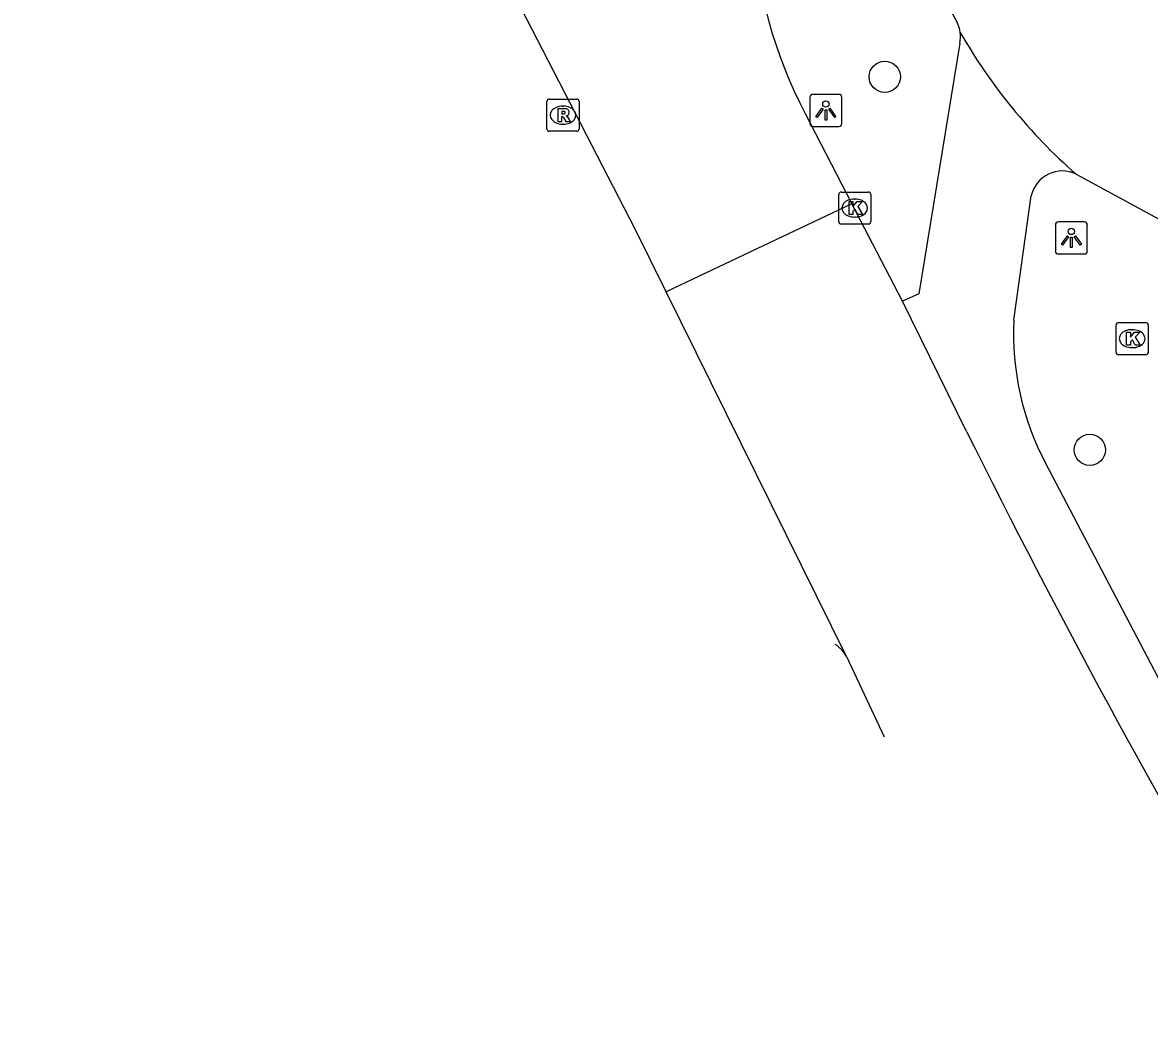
# Model space of a CAD drawing. Extents: x 158797 to 159887, y 384318 to 385255.
# Drawn here: x 159448.7 to 159483.81, y 384335.2 to 384366.21 of the extents above; entities that cross this region are included whole.
import ezdxf

# ---------------------------------------------------------------- set-up
doc = ezdxf.new("R2010")
doc.units = 0
for name, color, linetype in [('IMGEO_Boom', 7, 'Continuous'), ('IMGEO_Kolk', 7, 'Continuous'), ('IMGEO_Lichtpunt', 7, 'Continuous'), ('IMGEO_Parkeervlak_open', 7, 'Continuous'), ('IMGEO_Rijbaan_lokaal_gesloten', 7, 'Continuous'), ('IMGEO_Rijbaan_lokaal_open', 7, 'Continuous'), ('IMGEO_Rioolput', 7, 'Continuous'), ('IMGEO_Voetgangersgebied_gesloten', 7, 'Continuous')]:
    doc.layers.add(name, color=color, linetype=linetype)

msp = doc.modelspace()

# ---------------------------------------------------------------- linework, layer by layer
at = {"layer": 'IMGEO_Boom'}
for centre in [(159475.561, 384364.524), (159481.948, 384352.908)]:
    msp.add_circle(centre, 0.489, dxfattribs=at)
at = {"layer": 'IMGEO_Kolk'}
for p, q in [((159474.125, 384360.011), (159474.125, 384360.863)), ((159474.2, 384360.937), (159475.052, 384360.937)), ((159475.126, 384360.863), (159475.126, 384360.011)), ((159474.613, 384360.717), (159474.638, 384360.717)), ((159474.636, 384360.157), (159474.611, 384360.157)), ((159475.052, 384359.937), (159474.2, 384359.937)), ((159482.766, 384355.944), (159482.766, 384356.796)), ((159482.841, 384356.87), (159483.693, 384356.87)), ((159483.254, 384356.65), (159483.279, 384356.65)), ((159483.767, 384356.796), (159483.767, 384355.944)), ((159483.277, 384356.09), (159483.252, 384356.09)), ((159483.693, 384355.87), (159482.841, 384355.87))]:
    msp.add_line(p, q, dxfattribs=at)
for points in [[(159474.125, 384360.011), (159474.125, 384360.863)], [(159474.2, 384360.937), (159475.052, 384360.937)], [(159475.126, 384360.863), (159475.126, 384360.011)], [(159474.446, 384360.637), (159474.569, 384360.637), (159474.569, 384360.486), (159474.699, 384360.637), (159474.863, 384360.637), (159474.717, 384360.486), (159474.87, 384360.237), (159474.718, 384360.237), (159474.633, 384360.401), (159474.569, 384360.334), (159474.569, 384360.237), (159474.446, 384360.237), (159474.446, 384360.637)], [(159475.052, 384359.937), (159474.2, 384359.937)], [(159482.766, 384355.944), (159482.766, 384356.796)], [(159482.841, 384356.87), (159483.693, 384356.87)], [(159483.767, 384356.796), (159483.767, 384355.944)], [(159483.087, 384356.57), (159483.21, 384356.57), (159483.21, 384356.419), (159483.34, 384356.57), (159483.504, 384356.57), (159483.358, 384356.419), (159483.511, 384356.17), (159483.359, 384356.17), (159483.274, 384356.334), (159483.21, 384356.267), (159483.21, 384356.17), (159483.087, 384356.17), (159483.087, 384356.57)], [(159483.693, 384355.87), (159482.841, 384355.87)]]:
    msp.add_lwpolyline(points, dxfattribs=at)
for centre, start, end in [((159474.202, 384360.861), 91.552, 178.448), ((159474.202, 384360.861), 91.552, 178.448), ((159475.05, 384360.861), 1.552, 88.448), ((159475.05, 384360.861), 1.552, 88.448), ((159474.202, 384360.013), 181.552, 268.448), ((159474.202, 384360.013), 181.552, 268.448), ((159475.05, 384360.013), 271.552, 358.448), ((159475.05, 384360.013), 271.552, 358.448), ((159482.843, 384356.794), 91.552, 178.448), ((159482.843, 384356.794), 91.552, 178.448), ((159483.691, 384356.794), 1.552, 88.448), ((159483.691, 384356.794), 1.552, 88.448), ((159482.843, 384355.946), 181.552, 268.448), ((159482.843, 384355.946), 181.552, 268.448), ((159483.691, 384355.946), 271.552, 358.448), ((159483.691, 384355.946), 271.552, 358.448)]:
    msp.add_arc(centre, 0.0765, start, end, dxfattribs=at)
for centre, major_axis, ratio, start_param, end_param in [((159474.612, 384360.437), (-0.387, 0.002), 0.722429, 4.712389, 7.853982), ((159474.637, 384360.437), (-0.39, 0.002), 0.717154, 1.570796, 4.712389), ((159483.253, 384356.37), (-0.387, 0.002), 0.722429, 4.712389, 7.853982), ((159483.278, 384356.37), (-0.39, 0.002), 0.717154, 1.570796, 4.712389)]:
    msp.add_ellipse(centre, major_axis=major_axis, ratio=ratio, start_param=start_param, end_param=end_param, dxfattribs=at)
at = {"layer": 'IMGEO_Lichtpunt'}
for p, q in [((159474.13, 384363.976), (159473.322, 384363.976)), ((159474.13, 384363.976), (159473.322, 384363.976)), ((159473.228, 384363.881), (159473.228, 384363.074)), ((159473.228, 384363.881), (159473.228, 384363.074)), ((159474.224, 384363.074), (159474.224, 384363.881)), ((159474.224, 384363.074), (159474.224, 384363.881)), ((159473.322, 384362.98), (159474.13, 384362.98)), ((159473.322, 384362.98), (159474.13, 384362.98)), ((159480.874, 384359.91), (159480.874, 384359.103)), ((159480.874, 384359.91), (159480.874, 384359.103)), ((159481.776, 384360.005), (159480.968, 384360.005)), ((159481.776, 384360.005), (159480.968, 384360.005)), ((159481.87, 384359.103), (159481.87, 384359.91)), ((159481.87, 384359.103), (159481.87, 384359.91)), ((159480.968, 384359.009), (159481.776, 384359.009)), ((159480.968, 384359.009), (159481.776, 384359.009))]:
    msp.add_line(p, q, dxfattribs=at)
for points in [[(159473.602, 384363.545), (159473.641, 384363.517), (159473.453, 384363.255), (159473.415, 384363.282), (159473.602, 384363.545)], [(159473.704, 384363.497), (159473.751, 384363.497), (159473.751, 384363.175), (159473.704, 384363.175), (159473.704, 384363.497)], [(159473.814, 384363.517), (159473.852, 384363.544), (159474.039, 384363.282), (159474, 384363.254), (159473.814, 384363.517)], [(159481.248, 384359.574), (159481.287, 384359.546), (159481.099, 384359.284), (159481.061, 384359.311), (159481.248, 384359.574)], [(159481.35, 384359.526), (159481.397, 384359.526), (159481.397, 384359.204), (159481.35, 384359.204), (159481.35, 384359.526)], [(159481.46, 384359.546), (159481.498, 384359.573), (159481.685, 384359.311), (159481.646, 384359.283), (159481.46, 384359.546)]]:
    msp.add_lwpolyline(points, dxfattribs=at)
for centre in [(159473.727, 384363.679), (159481.373, 384359.708)]:
    msp.add_circle(centre, 0.0994, dxfattribs=at)
for centre, start, end in [((159473.322, 384363.881), 90, 180), ((159473.322, 384363.881), 90, 180), ((159474.13, 384363.881), 0, 90), ((159474.13, 384363.881), 0, 90), ((159473.322, 384363.074), 180, 270), ((159473.322, 384363.074), 180, 270), ((159474.13, 384363.074), 270, 0), ((159474.13, 384363.074), 270, 360), ((159480.968, 384359.91), 90, 180), ((159480.968, 384359.91), 90, 180), ((159481.776, 384359.91), 0, 90), ((159481.776, 384359.91), 0, 90), ((159480.968, 384359.103), 180, 270), ((159480.968, 384359.103), 180, 270), ((159481.776, 384359.103), 270, 0), ((159481.776, 384359.103), 270, 360)]:
    msp.add_arc(centre, 0.0946, start, end, dxfattribs=at)
at = {"layer": 'IMGEO_Parkeervlak_open'}
msp.add_arc((159473.387, 384345.907), 1.134, 29.6859, 56.0869, dxfattribs=at)
at = {"layer": 'IMGEO_Rijbaan_lokaal_gesloten'}
for points in [[(159477.899, 384365.568), (159476.624, 384357.764), (159476.109, 384357.536)], [(159479.585, 384356.944), (159480.124, 384360.818)], [(159478.104, 384353.481), (159476.109, 384357.536)], [(159490.135, 384335.201), (159486.552, 384341.268), (159485.659, 384342.826), (159485.066, 384343.909), (159484.51, 384344.984), (159480.576, 384352.48)]]:
    msp.add_lwpolyline(points, dxfattribs=at)
for centre, radius, start, end in [((159476.921, 384365.769), 0.998, 348.3618, 7.9211), ((159492.933, 384374.517), 17.316, 209.8191, 228.7894), ((159481.09, 384360.602), 0.99, 63.926, 167.3905), ((159488.133, 384356.5), 8.56, 177.0243, 208.0088), ((159726.928, 384477.491), 278.014, 206.49103, 210.44321)]:
    msp.add_arc(centre, radius, start, end, dxfattribs=at)
at = {"layer": 'IMGEO_Rijbaan_lokaal_open'}
for points in [[(159468.746, 384357.832), (159467.781, 384359.781), (159450.053, 384394.156), (159448.701, 384396.739)], [(159473.078, 384363.385), (159474.535, 384360.573)], [(159474.535, 384360.573), (159471.771, 384359.262), (159468.746, 384357.832)], [(159476.109, 384357.536), (159474.535, 384360.573)], [(159474.372, 384346.469), (159468.746, 384357.832)], [(159474.372, 384346.469), (159475.542, 384343.968)]]:
    msp.add_lwpolyline(points, dxfattribs=at)
msp.add_arc((159486.459, 384370.322), 15.072, 160.8329, 207.4055, dxfattribs=at)
at = {"layer": 'IMGEO_Rioolput'}
for p, q in [((159465.036, 384362.903), (159465.036, 384363.755)), ((159465.111, 384363.829), (159465.963, 384363.829)), ((159466.037, 384363.755), (159466.037, 384362.903)), ((159465.524, 384363.609), (159465.549, 384363.609)), ((159465.547, 384363.049), (159465.522, 384363.049)), ((159465.963, 384362.829), (159465.111, 384362.829))]:
    msp.add_line(p, q, dxfattribs=at)
for points in [[(159465.036, 384362.903), (159465.036, 384363.755)], [(159465.111, 384363.829), (159465.963, 384363.829)], [(159466.037, 384363.755), (159466.037, 384362.903)], [(159465.625, 384363.527), (159465.373, 384363.529), (159465.373, 384363.129)], [(159465.373, 384363.129), (159465.497, 384363.129), (159465.497, 384363.291), (159465.508, 384363.291)], [(159465.551, 384363.448), (159465.497, 384363.448), (159465.497, 384363.367)], [(159465.497, 384363.367), (159465.549, 384363.367)], [(159465.555, 384363.262), (159465.626, 384363.129), (159465.766, 384363.129), (159465.701, 384363.255)], [(159465.963, 384362.829), (159465.111, 384362.829)]]:
    msp.add_lwpolyline(points, dxfattribs=at)
for centre, radius, start, end in [((159465.113, 384363.753), 0.0765, 91.552, 178.448), ((159465.113, 384363.753), 0.0765, 91.552, 178.448), ((159465.961, 384363.753), 0.0765, 1.552, 88.448), ((159465.961, 384363.753), 0.0765, 1.552, 88.448), ((159465.507, 384363.238), 0.0533, 26.0293, 88.6989), ((159465.533, 384363.556), 0.19, 274.7715, 282.9687), ((159465.557, 384363.352), 0.0964, 77.0061, 93.1865), ((159465.571, 384363.409), 0.0378, 276.6634, 79.6772), ((159465.624, 384363.417), 0.109, 350.3612, 89.416), ((159465.622, 384363.417), 0.112, 277.5842, 350.9817), ((159465.606, 384363.202), 0.108, 29.5134, 73.7905), ((159465.113, 384362.905), 0.0765, 181.552, 268.448), ((159465.113, 384362.905), 0.0765, 181.552, 268.448), ((159465.961, 384362.905), 0.0765, 271.552, 358.448), ((159465.961, 384362.905), 0.0765, 271.552, 358.448)]:
    msp.add_arc(centre, radius, start, end, dxfattribs=at)
for centre, major_axis, ratio, start_param, end_param in [((159465.523, 384363.329), (-0.387, 0.002), 0.722429, 4.712389, 7.853982), ((159465.548, 384363.329), (-0.39, 0.002), 0.717154, 1.570796, 4.712389)]:
    msp.add_ellipse(centre, major_axis=major_axis, ratio=ratio, start_param=start_param, end_param=end_param, dxfattribs=at)
at = {"layer": 'IMGEO_Voetgangersgebied_gesloten'}
for points in [[(159472.508, 384376.029), (159477.819, 384366.214)], [(159481.525, 384361.491), (159487.608, 384358.196), (159508.617, 384346.854)]]:
    msp.add_lwpolyline(points, dxfattribs=at)
msp.add_arc((159476.848, 384365.759), 1.072, 7.9232, 25.0982, dxfattribs=at)

doc.saveas('drawing.dxf')
